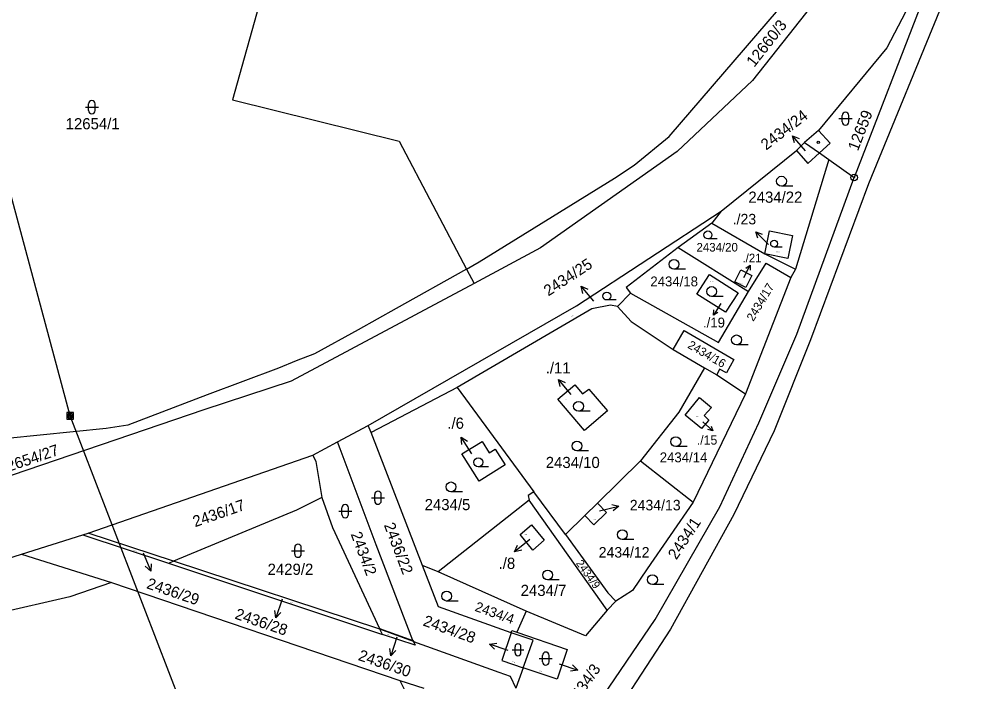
# Model space of a CAD drawing. Extents: x -822293 to -820259, y -1071573 to -1068794.
# Drawn here: x -820436.3 to -820290.5, y -1069367.7 to -1069266.9 of the extents above; entities that cross this region are included whole.
import ezdxf

# ---------------------------------------------------------------- set-up
doc = ezdxf.new("R2010")
doc.units = 0
for name, color, linetype in [('Vrstva 1', 7, 'Continuous'), ('Vrstva 12', 7, 'Continuous'), ('Vrstva 13', 7, 'Continuous'), ('Vrstva 16', 7, 'Continuous'), ('Vrstva 18', 7, 'Continuous'), ('Vrstva 24', 7, 'Continuous'), ('Vrstva 25', 7, 'Continuous'), ('Vrstva 26', 7, 'Continuous'), ('Vrstva 29', 7, 'Continuous'), ('Vrstva 4', 7, 'Continuous')]:
    doc.layers.add(name, color=color, linetype=linetype)

msp = doc.modelspace()

# ---------------------------------------------------------------- linework, layer by layer
at = {"layer": 'Vrstva 1'}
for p, q in [((-820392.34, -1069238.13), (-820403.86, -1069279.17)), ((-820294.1, -1069251.72), (-820309.28, -1069291)), ((-820294.1, -1069251.72), (-820304.3, -1069271.29)), ((-820337.44, -1069284.74), (-820316.8, -1069260.8)), ((-820313.15, -1069261.52), (-820324.73, -1069276.26)), ((-820304.3, -1069271.29), (-820314.73, -1069283.84)), ((-820324.73, -1069276.26), (-820336.22, -1069287.05)), ((-820403.86, -1069279.17), (-820378.51, -1069285.48)), ((-820314.73, -1069283.84), (-820316.82, -1069285.67)), ((-820378.51, -1069285.48), (-820368.26, -1069304.92)), ((-820342.76, -1069289.09), (-820337.44, -1069284.74)), ((-820329.52, -1069296.1), (-820318.06, -1069286.87)), ((-820318.06, -1069286.87), (-820316.82, -1069285.67)), ((-820318.06, -1069286.87), (-820316.32, -1069288.84)), ((-820316.82, -1069285.67), (-820314.57, -1069287.26)), ((-820336.22, -1069287.05), (-820356.99, -1069301.68)), ((-820313.14, -1069288.27), (-820318.23, -1069304.91)), ((-820316.32, -1069288.84), (-820314.57, -1069287.26)), ((-820314.57, -1069287.26), (-820313.14, -1069288.27)), ((-820313.14, -1069288.27), (-820309.28, -1069291)), ((-820345.76, -1069291.11), (-820342.76, -1069289.09)), ((-820366.33, -1069303.84), (-820345.76, -1069291.11)), ((-820318.03, -1069314.84), (-820309.28, -1069291)), ((-820351.53, -1069310.5), (-820329.52, -1069296.1)), ((-820329.52, -1069296.1), (-820330.93, -1069297.95)), ((-820330.93, -1069297.95), (-820336.06, -1069301.64)), ((-820330.93, -1069297.95), (-820322.88, -1069302.6)), ((-820322.88, -1069302.6), (-820322.18, -1069299.12)), ((-820322.18, -1069299.12), (-820318.69, -1069299.82)), ((-820318.69, -1069299.82), (-820319.37, -1069303.33)), ((-820356.99, -1069301.68), (-820367.11, -1069307.09)), ((-820336.06, -1069301.64), (-820343.96, -1069307.74)), ((-820336.06, -1069301.64), (-820325.34, -1069308.35)), ((-820322.88, -1069302.6), (-820318.23, -1069304.91)), ((-820319.37, -1069303.33), (-820322.88, -1069302.6)), ((-820368.26, -1069304.92), (-820366.33, -1069303.84)), ((-820325.34, -1069308.35), (-820322.68, -1069304.02)), ((-820322.68, -1069304.02), (-820318.91, -1069306.18)), ((-820368.26, -1069304.92), (-820378.95, -1069310.92)), ((-820368.26, -1069304.92), (-820367.11, -1069307.09)), ((-820333.23, -1069308.73), (-820331.3, -1069305.72)), ((-820331.3, -1069305.72), (-820326.95, -1069308.51)), ((-820327.46, -1069306.87), (-820326.53, -1069305.03)), ((-820326.53, -1069305.03), (-820324.83, -1069305.89)), ((-820324.83, -1069305.89), (-820325.76, -1069307.73)), ((-820318.23, -1069304.91), (-820318.91, -1069306.18)), ((-820367.11, -1069307.09), (-820394.95, -1069321.97)), ((-820325.76, -1069307.73), (-820327.46, -1069306.87)), ((-820318.91, -1069306.18), (-820325.82, -1069323.91)), ((-820343.3, -1069308.58), (-820345.29, -1069310.62)), ((-820343.96, -1069307.74), (-820343.3, -1069308.58)), ((-820343.3, -1069308.58), (-820329.94, -1069316.11)), ((-820328.87, -1069311.49), (-820333.23, -1069308.73)), ((-820329.94, -1069316.11), (-820325.34, -1069308.35)), ((-820326.95, -1069308.51), (-820328.87, -1069311.49)), ((-820378.95, -1069310.92), (-820384.74, -1069314.16)), ((-820383.2, -1069328.7), (-820351.53, -1069310.5)), ((-820349.17, -1069310.95), (-820369.67, -1069322.92)), ((-820346.37, -1069310.42), (-820349.17, -1069310.95)), ((-820345.29, -1069310.62), (-820346.37, -1069310.42)), ((-820345.29, -1069310.62), (-820343.23, -1069312.89)), ((-820343.23, -1069312.89), (-820336.82, -1069317.16)), ((-820384.74, -1069314.16), (-820391.37, -1069317.81)), ((-820336.82, -1069317.16), (-820335.13, -1069314.24)), ((-820335.13, -1069314.24), (-820327.58, -1069318.69)), ((-820323.78, -1069328.29), (-820318.03, -1069314.84)), ((-820336.82, -1069317.16), (-820332.07, -1069319.93)), ((-820394.18, -1069318.89), (-820396.86, -1069319.97)), ((-820391.37, -1069317.81), (-820394.18, -1069318.89)), ((-820327.58, -1069318.69), (-820328.71, -1069320.7)), ((-820396.86, -1069319.97), (-820407.7, -1069324.06)), ((-820332.07, -1069319.93), (-820335.94, -1069326.67)), ((-820332.07, -1069319.93), (-820330.2, -1069321.02)), ((-820329.75, -1069320.16), (-820330.2, -1069321.02)), ((-820328.71, -1069320.7), (-820329.75, -1069320.16)), ((-820394.95, -1069321.97), (-820408.24, -1069326.35)), ((-820330.2, -1069321.02), (-820325.82, -1069323.91)), ((-820369.67, -1069322.92), (-820382.78, -1069329.78)), ((-820369.67, -1069322.92), (-820358.04, -1069338.82)), ((-820354.35, -1069324.72), (-820351.76, -1069322.52)), ((-820351.76, -1069322.52), (-820350.59, -1069323.89)), ((-820350.59, -1069323.89), (-820349.63, -1069323.18)), ((-820349.63, -1069323.18), (-820346.81, -1069326.49)), ((-820407.7, -1069324.06), (-820419.81, -1069328.64)), ((-820350.32, -1069329.47), (-820354.35, -1069324.72)), ((-820335, -1069327.12), (-820332.81, -1069324.45)), ((-820325.82, -1069323.91), (-820333.78, -1069340.36)), ((-820332.81, -1069324.45), (-820330.98, -1069325.95)), ((-820408.24, -1069326.35), (-820441.88, -1069337.8)), ((-820330.98, -1069325.95), (-820332.09, -1069327.19)), ((-820346.81, -1069326.49), (-820350.32, -1069329.47)), ((-820335.94, -1069326.67), (-820341.79, -1069334.1)), ((-820332.53, -1069329.15), (-820335, -1069327.12)), ((-820332.09, -1069327.19), (-820331.39, -1069327.9)), ((-820423.07, -1069329.19), (-820438.14, -1069330.69)), ((-820419.81, -1069328.64), (-820423.07, -1069329.19)), ((-820387.9, -1069331.2), (-820383.2, -1069328.7)), ((-820382.78, -1069329.78), (-820383.2, -1069328.7)), ((-820331.39, -1069327.9), (-820332.53, -1069329.15)), ((-820329.73, -1069341.1), (-820323.78, -1069328.29)), ((-820374.94, -1069350), (-820382.78, -1069329.78)), ((-820391.63, -1069333.2), (-820387.9, -1069331.2)), ((-820387.5, -1069332.25), (-820387.9, -1069331.2)), ((-820368.95, -1069333.02), (-820365.9, -1069331.12)), ((-820365.9, -1069331.12), (-820364.81, -1069332.87)), ((-820425.83, -1069345.08), (-820391.63, -1069333.2)), ((-820391.63, -1069333.2), (-820391.2, -1069334.18)), ((-820381.98, -1069346.86), (-820387.5, -1069332.25)), ((-820366.35, -1069337.2), (-820368.95, -1069333.02)), ((-820364.81, -1069332.87), (-820363.88, -1069332.29)), ((-820363.88, -1069332.29), (-820362.36, -1069334.71)), ((-820391.2, -1069334.18), (-820390.26, -1069339.66)), ((-820362.36, -1069334.71), (-820366.35, -1069337.2)), ((-820341.79, -1069334.1), (-820348.33, -1069340.54)), ((-820341.79, -1069334.1), (-820333.78, -1069340.36)), ((-820358.04, -1069338.82), (-820358.87, -1069339.38)), ((-820358.87, -1069339.38), (-820358.74, -1069340.08)), ((-820353.18, -1069345.31), (-820358.04, -1069338.82)), ((-820390.26, -1069339.66), (-820394.14, -1069341.58)), ((-820390.26, -1069339.66), (-820388.67, -1069344.25)), ((-820358.74, -1069340.08), (-820372.59, -1069350.99)), ((-820346.88, -1069356.8), (-820358.74, -1069340.08)), ((-820348.33, -1069340.54), (-820350.24, -1069342.42)), ((-820348.33, -1069340.54), (-820346.97, -1069341.92)), ((-820333.78, -1069340.36), (-820340.77, -1069350.51)), ((-820394.14, -1069341.58), (-820412.86, -1069349.35)), ((-820346.97, -1069341.92), (-820348.88, -1069343.8)), ((-820339.56, -1069358.23), (-820329.73, -1069341.1)), ((-820360.11, -1069345.27), (-820358.35, -1069343.82)), ((-820358.35, -1069343.82), (-820356.44, -1069346.15)), ((-820350.24, -1069342.42), (-820353.18, -1069345.31)), ((-820348.88, -1069343.8), (-820350.24, -1069342.42)), ((-820426.64, -1069345.34), (-820425.83, -1069345.08)), ((-820412.86, -1069349.35), (-820425.83, -1069345.08)), ((-820388.67, -1069344.25), (-820381.51, -1069359.57)), ((-820358.17, -1069347.67), (-820360.11, -1069345.27)), ((-820353.18, -1069345.31), (-820346.75, -1069354.17)), ((-820435.95, -1069348.29), (-820426.64, -1069345.34)), ((-820426.64, -1069345.34), (-820413.62, -1069349.66)), ((-820356.44, -1069346.15), (-820358.17, -1069347.67)), ((-820376.42, -1069361.41), (-820381.98, -1069346.86)), ((-820446.78, -1069351.72), (-820435.95, -1069348.29)), ((-820435.95, -1069348.29), (-820422.27, -1069352.58)), ((-820413.62, -1069349.66), (-820412.86, -1069349.35)), ((-820413.62, -1069349.66), (-820381.03, -1069360.49)), ((-820381.44, -1069359.7), (-820412.86, -1069349.35)), ((-820372.59, -1069350.99), (-820374.94, -1069350)), ((-820372.5, -1069356.3), (-820374.94, -1069350)), ((-820359.18, -1069356.97), (-820372.59, -1069350.99)), ((-820340.77, -1069350.51), (-820343.03, -1069353.82)), ((-820422.27, -1069352.58), (-820428.62, -1069354.76)), ((-820422.27, -1069352.58), (-820378.38, -1069367.48)), ((-820343.03, -1069353.82), (-820345.53, -1069355.42)), ((-820428.62, -1069354.76), (-820456.8, -1069361.32)), ((-820345.53, -1069355.42), (-820346.88, -1069356.8)), ((-820346.75, -1069354.17), (-820345.53, -1069355.42)), ((-820361.48, -1069360.25), (-820372.5, -1069356.3)), ((-820359.18, -1069356.97), (-820360.6, -1069360.15)), ((-820350.17, -1069360.7), (-820359.18, -1069356.97)), ((-820346.88, -1069356.8), (-820350.17, -1069360.7)), ((-820352.14, -1069376.7), (-820339.56, -1069358.23)), ((-820381.51, -1069359.57), (-820376.42, -1069361.41)), ((-820376.35, -1069361.54), (-820381.44, -1069359.7)), ((-820381.03, -1069360.49), (-820381.44, -1069359.7)), ((-820361.48, -1069360.25), (-820361.36, -1069359.89)), ((-820361.36, -1069359.89), (-820360.6, -1069360.15)), ((-820376.05, -1069362.11), (-820381.03, -1069360.49)), ((-820361.48, -1069360.25), (-820362.91, -1069364.43)), ((-820358.13, -1069361.36), (-820361.48, -1069360.25)), ((-820360.6, -1069360.15), (-820352.94, -1069362.76)), ((-820359.64, -1069365.55), (-820358.13, -1069361.36)), ((-820376.42, -1069361.41), (-820376.35, -1069361.54)), ((-820376.35, -1069361.54), (-820363.32, -1069366.22)), ((-820376.35, -1069361.54), (-820376.05, -1069362.11)), ((-820352.94, -1069362.76), (-820354.49, -1069367.3)), ((-820362.91, -1069364.43), (-820359.64, -1069365.55)), ((-820359.64, -1069365.55), (-820360.76, -1069368.66)), ((-820354.49, -1069367.3), (-820359.64, -1069365.55)), ((-820363.32, -1069366.22), (-820361.62, -1069366.83)), ((-820361.62, -1069366.83), (-820360.76, -1069368.66)), ((-820378.38, -1069367.48), (-820374.58, -1069375.18)), ((-820378.38, -1069367.48), (-820374.77, -1069368.68))]:
    msp.add_line(p, q, dxfattribs=at)
at = {"layer": 'Vrstva 12'}
for p, q in [((-820428.56, -1069327.25), (-820462.25, -1069201.94)), ((-820399.56, -1069402.31), (-820428.56, -1069327.25))]:
    msp.add_line(p, q, dxfattribs=at)
at = {"layer": 'Vrstva 13'}
for p, q in [((-820290.47, -1069251.29), (-820307.08, -1069291.97)), ((-820307.08, -1069291.97), (-820315.91, -1069315.66)), ((-820315.91, -1069315.66), (-820321.43, -1069329.52)), ((-820321.43, -1069329.52), (-820327.61, -1069342.23)), ((-820327.61, -1069342.23), (-820337.21, -1069359.68)), ((-820337.21, -1069359.68), (-820349.46, -1069378.44))]:
    msp.add_line(p, q, dxfattribs=at)
at = {"layer": 'Vrstva 16'}
for p, q in [((-820316.69, -1069286.91), (-820318.666, -1069284.653)), ((-820322.33, -1069301.18), (-820324.242, -1069299.274)), ((-820326.06, -1069306.18), (-820325.112, -1069304.306)), ((-820348.87, -1069309.82), (-820350.81, -1069307.531)), ((-820329.57, -1069310.13), (-820330.694, -1069311.904)), ((-820352.36, -1069324.01), (-820354.27, -1069321.696)), ((-820332.33, -1069328.13), (-820330.778, -1069329.545)), ((-820367.47, -1069333.04), (-820369.056, -1069330.493)), ((-820348.01, -1069341.67), (-820345.085, -1069341.005)), ((-820358.64, -1069346.03), (-820360.946, -1069347.949)), ((-820417.45, -1069348.07), (-820416.308, -1069350.844)), ((-820396.33, -1069355.11), (-820397.275, -1069357.957)), ((-820378.85, -1069360.9), (-820379.778, -1069363.753)), ((-820361.94, -1069362.92), (-820364.778, -1069361.948)), ((-820354.18, -1069364.94), (-820351.341, -1069365.91))]:
    msp.add_line(p, q, dxfattribs=at)
for points in [[(-820318.383, -1069285.734), (-820318.666, -1069284.653), (-820317.631, -1069285.076)], [(-820323.923, -1069300.228), (-820324.242, -1069299.274), (-820323.287, -1069299.591)], [(-820325.74, -1069304.773), (-820325.112, -1069304.306), (-820325.116, -1069305.089)], [(-820350.544, -1069308.617), (-820350.81, -1069307.531), (-820349.782, -1069307.971)], [(-820330.023, -1069311.5), (-820330.694, -1069311.904), (-820330.615, -1069311.125)], [(-820354.019, -1069322.786), (-820354.27, -1069321.696), (-820353.247, -1069322.149)], [(-820331.06, -1069328.815), (-820330.778, -1069329.545), (-820331.532, -1069329.332)], [(-820368.952, -1069331.607), (-820369.056, -1069330.493), (-820368.103, -1069331.078)], [(-820346.171, -1069340.739), (-820345.085, -1069341.005), (-820345.949, -1069341.714)], [(-820359.857, -1069347.694), (-820360.946, -1069347.949), (-820360.497, -1069346.925)], [(-820416.226, -1069349.729), (-820416.308, -1069350.844), (-820417.151, -1069350.11)], [(-820396.486, -1069357.166), (-820397.275, -1069357.957), (-820397.435, -1069356.851)], [(-820378.993, -1069362.957), (-820379.778, -1069363.753), (-820379.944, -1069362.647)], [(-820363.994, -1069362.745), (-820364.778, -1069361.948), (-820363.67, -1069361.799)], [(-820352.126, -1069365.114), (-820351.341, -1069365.91), (-820352.449, -1069366.06)]]:
    msp.add_lwpolyline(points, dxfattribs=at)
at = {"layer": 'Vrstva 24'}
for radius in [0.5, 0.0327]:
    msp.add_circle((-820309.28, -1069291), radius, dxfattribs=at)
at = {"layer": 'Vrstva 25'}
for p, q in [((-820426.25, -1069280.29), (-820424.25, -1069280.29)), ((-820425.75, -1069280.79), (-820425.75, -1069279.79)), ((-820424.75, -1069280.79), (-820424.75, -1069279.79)), ((-820311.6, -1069282.04), (-820309.6, -1069282.04)), ((-820311.1, -1069282.54), (-820311.1, -1069281.54)), ((-820310.1, -1069282.54), (-820310.1, -1069281.54)), ((-820318.59, -1069292.3), (-820320.34, -1069292.3)), ((-820330.13, -1069300.32), (-820331.53, -1069300.32)), ((-820320.235, -1069301.58), (-820321.46, -1069301.58)), ((-820334.95, -1069304.94), (-820336.7, -1069304.94)), ((-820345.51, -1069309.62), (-820346.91, -1069309.62)), ((-820329.22, -1069309.08), (-820330.97, -1069309.08)), ((-820325.43, -1069316.44), (-820327.18, -1069316.44)), ((-820349.47, -1069326.54), (-820351.22, -1069326.54)), ((-820334.67, -1069331.93), (-820336.42, -1069331.93)), ((-820349.71, -1069332.57), (-820351.46, -1069332.57)), ((-820364.895, -1069334.98), (-820366.47, -1069334.98)), ((-820382.23, -1069340.19), (-820382.23, -1069339.19)), ((-820381.23, -1069340.19), (-820381.23, -1069339.19)), ((-820368.88, -1069338.8), (-820370.63, -1069338.8)), ((-820382.73, -1069339.69), (-820380.73, -1069339.69)), ((-820387.71, -1069341.73), (-820385.71, -1069341.73)), ((-820387.21, -1069342.23), (-820387.21, -1069341.23)), ((-820386.21, -1069342.23), (-820386.21, -1069341.23)), ((-820342.81, -1069346.06), (-820344.56, -1069346.06)), ((-820394.9, -1069347.76), (-820392.9, -1069347.76)), ((-820394.4, -1069348.26), (-820394.4, -1069347.26)), ((-820393.4, -1069348.26), (-820393.4, -1069347.26)), ((-820354.17, -1069352.19), (-820355.92, -1069352.19)), ((-820338.22, -1069352.92), (-820339.97, -1069352.92)), ((-820369.54, -1069355.41), (-820371.29, -1069355.41)), ((-820361.33, -1069362.82), (-820359.53, -1069362.82)), ((-820360.88, -1069363.27), (-820360.88, -1069362.37)), ((-820359.98, -1069363.27), (-820359.98, -1069362.37)), ((-820357.21, -1069364.17), (-820355.21, -1069364.17)), ((-820356.71, -1069364.67), (-820356.71, -1069363.67)), ((-820355.71, -1069364.67), (-820355.71, -1069363.67))]:
    msp.add_line(p, q, dxfattribs=at)
for centre, radius in [((-820320.34, -1069291.55), 0.75), ((-820331.53, -1069299.72), 0.6), ((-820321.46, -1069301.055), 0.525), ((-820336.7, -1069304.19), 0.75), ((-820346.91, -1069309.02), 0.6), ((-820330.97, -1069308.33), 0.75), ((-820327.18, -1069315.69), 0.75), ((-820351.22, -1069325.79), 0.75), ((-820336.42, -1069331.18), 0.75), ((-820351.46, -1069331.82), 0.75), ((-820366.47, -1069334.305), 0.675), ((-820370.63, -1069338.05), 0.75), ((-820344.56, -1069345.31), 0.75), ((-820355.92, -1069351.44), 0.75), ((-820339.97, -1069352.17), 0.75), ((-820371.29, -1069354.66), 0.75)]:
    msp.add_circle(centre, radius, dxfattribs=at)
for centre, radius, start, end in [((-820425.25, -1069279.79), 0.5, 0, 180), ((-820425.25, -1069280.79), 0.5, 180, 0), ((-820310.6, -1069281.54), 0.5, 0, 180), ((-820310.6, -1069282.54), 0.5, 180, 0), ((-820381.73, -1069339.19), 0.5, 0, 180), ((-820386.71, -1069341.23), 0.5, 0, 180), ((-820381.73, -1069340.19), 0.5, 180, 0), ((-820386.71, -1069342.23), 0.5, 180, 0), ((-820393.9, -1069347.26), 0.5, 0, 180), ((-820393.9, -1069348.26), 0.5, 180, 0), ((-820360.43, -1069362.37), 0.45, 0, 180), ((-820360.43, -1069363.27), 0.45, 180, 0), ((-820356.21, -1069363.67), 0.5, 0, 180), ((-820356.21, -1069364.67), 0.5, 180, 0)]:
    msp.add_arc(centre, radius, start, end, dxfattribs=at)
at = {"layer": 'Vrstva 26'}
for points in [[(-820428.06, -1069326.75), (-820429.06, -1069326.75), (-820429.06, -1069327.75), (-820428.06, -1069327.75)], [(-820428.26, -1069326.95), (-820428.86, -1069326.95), (-820428.86, -1069327.55), (-820428.26, -1069327.55)], [(-820428.66, -1069327.35), (-820428.46, -1069327.35), (-820428.46, -1069327.15), (-820428.66, -1069327.15)]]:
    msp.add_lwpolyline(points, close=True, dxfattribs=at)
at = {"layer": 'Vrstva 29'}
msp.add_circle((-820314.75, -1069285.63), 0.175, dxfattribs=at)
at = {"layer": 'Vrstva 4'}
for p, q in [((-820314.73, -1069283.84), (-820312.92, -1069285.77)), ((-820312.92, -1069285.77), (-820314.57, -1069287.26))]:
    msp.add_line(p, q, dxfattribs=at)

# ---------------------------------------------------------------- texts
at = {"layer": 'Vrstva 16'}
for s, rotation, p in [('2434/24', 37.64331, (-820322.674, -1069286.91)), ('2434/25', 33.28884, (-820355.81, -1069309.101)), ('2436/29', 341.25363, (-820417.061, -1069353.437)), ('2436/28', 341.25363, (-820403.623, -1069358.059)), ('2434/28', 340.27965, (-820374.998, -1069359.096)), ('2436/30', 341.13906, (-820384.852, -1069364.357)), ('2434/3', 55.06128, (-820351.746, -1069371.433))]:
    msp.add_text(s, height=1.7, rotation=rotation, dxfattribs=at).set_placement(p)
for s, height, p in [('./23', 1.6, (-820327.764, -1069298.12)), ('./21', 1.3, (-820326.274, -1069303.88)), ('./19', 1.5, (-820332.285, -1069313.8)), ('./11', 1.7, (-820356.21, -1069320.8)), ('./6', 1.7, (-820371.176, -1069329.21)), ('./15', 1.4, (-820333.226, -1069331.62)), ('2434/13', 1.6, (-820343.419, -1069341.62)), ('./8', 1.7, (-820363.38, -1069350.52))]:
    msp.add_text(s, height=height, dxfattribs=at).set_placement(p)
at = {"layer": 'Vrstva 18'}
for s, height, rotation, p in [('12660/3', 1.7, 51.85269, (-820324.487, -1069274.306)), ('12659', 1.7, 68.8122, (-820308.716, -1069287.068)), ('2434/21', 0.1, 333.17496, (-820326.757, -1069307.041)), ('2434/17', 1.3, 59.01552, (-820324.623, -1069312.964)), ('2434/25', 0.1, 30.13758, (-820352.435, -1069312.307)), ('2434/16', 1.3, 329.73723, (-820334.729, -1069316.833)), ('12654/27', 1.7, 18.62109, (-820439.103, -1069336.167)), ('2436/17', 1.7, 19.13679, (-820409.556, -1069344.189)), ('2436/22', 1.7, 290.94795, (-820380.851, -1069343.857)), ('2434/1', 1.7, 56.72286, (-820336.33, -1069349.236)), ('2434/2', 1.7, 290.71881, (-820385.905, -1069345.231)), ('2436/29', 0.1, 341.76933, (-820418.951, -1069347.724)), ('2434/9', 1.2, 305.6157, (-820351.655, -1069349.684)), ('2436/28', 0.1, 341.59743, (-820395.223, -1069355.612)), ('2434/4', 1.5, 340.27965, (-820367.107, -1069356.874)), ('2436/30', 0.1, 341.99847, (-820380.334, -1069360.534)), ('2434/28', 0.1, 341.08182, (-820361.302, -1069364.681)), ('2434/3', 0.1, 341.25363, (-820357.254, -1069366.061))]:
    msp.add_text(s, height=height, rotation=rotation, dxfattribs=at).set_placement(p)
for s, height, p in [('12654/1', 1.7, (-820429.248, -1069283.66)), ('2434/24', 0.1, (-820316.432, -1069287.63)), ('2434/22', 1.7, (-820325.378, -1069294.83)), ('2434/20', 1.3, (-820333.264, -1069302.25)), ('2434/23', 0.1, (-820321.176, -1069302.39)), ('2434/18', 1.5, (-820340.293, -1069307.55)), ('2434/19', 0.1, (-820331.215, -1069306.86)), ('2434/11', 0.1, (-820353.301, -1069324.78)), ('2434/15', 0.1, (-820333.367, -1069327.39)), ('2434/6', 0.1, (-820366.381, -1069332.23)), ('2434/10', 1.7, (-820356.204, -1069335.18)), ('2434/14', 1.5, (-820338.866, -1069334.31)), ('2434/5', 1.7, (-820374.631, -1069341.59)), ('2434/13', 0.1, (-820348.978, -1069343.06)), ('2434/8', 0.1, (-820359.422, -1069345.32)), ('2434/12', 1.6, (-820348.15, -1069348.8)), ('2429/2', 1.7, (-820398.522, -1069351.43)), ('2434/7', 1.7, (-820360.024, -1069354.64))]:
    msp.add_text(s, height=height, dxfattribs=at).set_placement(p)

doc.saveas('drawing.dxf')
